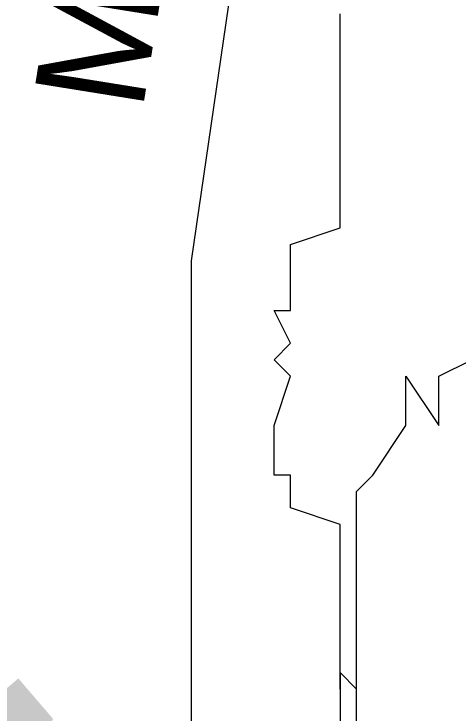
# Model space of a CAD drawing. Extents: x 2193008 to 2198143, y 1236112 to 1237864.
# Drawn here: x 2195041.04 to 2195042.459, y 1237125.795 to 1237128.029 of the extents above; entities that cross this region are included whole.
import ezdxf

# ---------------------------------------------------------------- set-up
doc = ezdxf.new("R2010")
doc.units = 0
doc.layers.add('great seal', color=7, linetype='Continuous')

msp = doc.modelspace()

# ---------------------------------------------------------------- linework, layer by layer
at = {"layer": 'great seal'}
for points in [[(2195041.6068, 1237125.4017), (2195041.6068, 1237127.2411), (2195042.0798, 1237130.4994), (2195042.0798, 1237130.6045), (2195042.0798, 1237130.6045), (2195042.0798, 1237130.6045), (2195041.9221, 1237130.6045), (2195041.9221, 1237130.657), (2195042.0798, 1237130.657), (2195044.4972, 1237130.6045), (2195044.9702, 1237128.2396), (2195044.9702, 1237128.1345), (2195045.0227, 1237128.0819), (2195045.0227, 1237128.0294), (2195045.0227, 1237128.0294), (2195045.1278, 1237128.0294), (2195045.1278, 1237127.8717), (2195045.1278, 1237127.8192), (2195045.1804, 1237127.8192)], [(2195041.6068, 1237125.4017), (2195041.6068, 1237127.2411), (2195042.0798, 1237130.4994), (2195042.0798, 1237130.6045), (2195042.0798, 1237130.6045), (2195042.0798, 1237130.6045), (2195041.9221, 1237130.6045), (2195041.9221, 1237130.657), (2195042.0798, 1237130.657), (2195044.4972, 1237130.6045), (2195044.9702, 1237128.2396), (2195044.9702, 1237128.1345), (2195045.0227, 1237128.0819), (2195045.0227, 1237128.0294), (2195045.0227, 1237128.0294), (2195045.1278, 1237128.0294), (2195045.1278, 1237127.8717), (2195045.1278, 1237127.8192), (2195045.1804, 1237127.8192)], [(2195041.6068, 1237125.4017), (2195041.6068, 1237127.2411), (2195042.0798, 1237130.4994), (2195042.0798, 1237130.6045), (2195042.0798, 1237130.6045), (2195042.0798, 1237130.6045), (2195041.9221, 1237130.6045), (2195041.9221, 1237130.657), (2195042.0798, 1237130.657), (2195044.4972, 1237130.6045), (2195044.9702, 1237128.2396), (2195044.9702, 1237128.1345), (2195045.0227, 1237128.0819), (2195045.0227, 1237128.0294), (2195045.0227, 1237128.0294), (2195045.1278, 1237128.0294), (2195045.1278, 1237127.8717), (2195045.1278, 1237127.8192), (2195045.1804, 1237127.8192)], [(2195042.0798, 1237125.8747), (2195042.0798, 1237125.9273), (2195042.0798, 1237126.0324), (2195042.0798, 1237126.0324), (2195042.0798, 1237126.0849), (2195042.0798, 1237126.0849), (2195042.0798, 1237126.2951), (2195042.0798, 1237126.4002), (2195042.0798, 1237126.4002), (2195041.9221, 1237126.4528), (2195041.9221, 1237126.5053), (2195041.9221, 1237126.5579), (2195041.8695, 1237126.5579), (2195041.8695, 1237126.7156), (2195041.8695, 1237126.7156), (2195041.9221, 1237126.8732), (2195041.8695, 1237126.9258), (2195041.9221, 1237126.9783), (2195041.8695, 1237127.0834), (2195041.8695, 1237127.0834), (2195041.8695, 1237127.0834), (2195041.9221, 1237127.0834), (2195041.9221, 1237127.2411), (2195041.9221, 1237127.2411), (2195041.9221, 1237127.2936), (2195042.0798, 1237127.3462), (2195042.0798, 1237127.3987), (2195042.0798, 1237127.4513), (2195042.0798, 1237127.609), (2195042.0798, 1237127.6615), (2195042.0798, 1237127.7666), (2195042.0798, 1237127.7666), (2195042.0798, 1237127.8192), (2195042.0798, 1237128.0294)], [(2195042.0798, 1237125.8747), (2195042.0798, 1237125.9273), (2195042.0798, 1237126.0324), (2195042.0798, 1237126.0324), (2195042.0798, 1237126.0849), (2195042.0798, 1237126.0849), (2195042.0798, 1237126.2951), (2195042.0798, 1237126.4002), (2195042.0798, 1237126.4002), (2195041.9221, 1237126.4528), (2195041.9221, 1237126.5053), (2195041.9221, 1237126.5579), (2195041.8695, 1237126.5579), (2195041.8695, 1237126.7156), (2195041.8695, 1237126.7156), (2195041.9221, 1237126.8732), (2195041.8695, 1237126.9258), (2195041.9221, 1237126.9783), (2195041.8695, 1237127.0834), (2195041.8695, 1237127.0834), (2195041.8695, 1237127.0834), (2195041.9221, 1237127.0834), (2195041.9221, 1237127.2411), (2195041.9221, 1237127.2411), (2195041.9221, 1237127.2936), (2195042.0798, 1237127.3462), (2195042.0798, 1237127.3987), (2195042.0798, 1237127.4513), (2195042.0798, 1237127.609), (2195042.0798, 1237127.6615), (2195042.0798, 1237127.7666), (2195042.0798, 1237127.7666), (2195042.0798, 1237127.8192), (2195042.0798, 1237128.0294)], [(2195042.0798, 1237125.8747), (2195042.0798, 1237125.9273), (2195042.0798, 1237126.0324), (2195042.0798, 1237126.0324), (2195042.0798, 1237126.0849), (2195042.0798, 1237126.0849), (2195042.0798, 1237126.2951), (2195042.0798, 1237126.4002), (2195042.0798, 1237126.4002), (2195041.9221, 1237126.4528), (2195041.9221, 1237126.5053), (2195041.9221, 1237126.5579), (2195041.8695, 1237126.5579), (2195041.8695, 1237126.7156), (2195041.8695, 1237126.7156), (2195041.9221, 1237126.8732), (2195041.8695, 1237126.9258), (2195041.9221, 1237126.9783), (2195041.8695, 1237127.0834), (2195041.8695, 1237127.0834), (2195041.8695, 1237127.0834), (2195041.9221, 1237127.0834), (2195041.9221, 1237127.2411), (2195041.9221, 1237127.2411), (2195041.9221, 1237127.2936), (2195042.0798, 1237127.3462), (2195042.0798, 1237127.3987), (2195042.0798, 1237127.4513), (2195042.0798, 1237127.609), (2195042.0798, 1237127.6615), (2195042.0798, 1237127.7666), (2195042.0798, 1237127.7666), (2195042.0798, 1237127.8192), (2195042.0798, 1237128.0294)], [(2195042.1323, 1237125.8747), (2195042.1323, 1237125.9273), (2195042.1323, 1237126.0324), (2195042.1323, 1237126.0324), (2195042.1323, 1237126.2426), (2195042.1323, 1237126.2951), (2195042.1323, 1237126.4002), (2195042.1323, 1237126.4002), (2195042.1323, 1237126.4528), (2195042.1323, 1237126.5053), (2195042.1849, 1237126.5579), (2195042.29, 1237126.7156), (2195042.29, 1237126.8732), (2195042.3951, 1237126.7156), (2195042.3951, 1237126.8732), (2195042.5002, 1237126.9258)], [(2195042.1323, 1237125.8747), (2195042.1323, 1237125.9273), (2195042.1323, 1237126.0324), (2195042.1323, 1237126.0324), (2195042.1323, 1237126.2426), (2195042.1323, 1237126.2951), (2195042.1323, 1237126.4002), (2195042.1323, 1237126.4002), (2195042.1323, 1237126.4528), (2195042.1323, 1237126.5053), (2195042.1849, 1237126.5579), (2195042.29, 1237126.7156), (2195042.29, 1237126.8732), (2195042.3951, 1237126.7156), (2195042.3951, 1237126.8732), (2195042.5002, 1237126.9258)], [(2195042.1323, 1237125.8747), (2195042.1323, 1237125.9273), (2195042.1323, 1237126.0324), (2195042.1323, 1237126.0324), (2195042.1323, 1237126.2426), (2195042.1323, 1237126.2951), (2195042.1323, 1237126.4002), (2195042.1323, 1237126.4002), (2195042.1323, 1237126.4528), (2195042.1323, 1237126.5053), (2195042.1849, 1237126.5579), (2195042.29, 1237126.7156), (2195042.29, 1237126.8732), (2195042.3951, 1237126.7156), (2195042.3951, 1237126.8732), (2195042.5002, 1237126.9258)], [(2195042.1323, 1237125.7171), (2195042.1323, 1237125.8222), (2195042.1323, 1237125.8222), (2195042.1323, 1237125.8747), (2195042.1323, 1237125.8747), (2195042.1323, 1237125.8747), (2195042.1323, 1237125.8747), (2195042.1323, 1237125.8747), (2195042.1323, 1237125.8747), (2195042.1323, 1237125.8747), (2195042.0798, 1237125.9273)], [(2195042.0798, 1237125.9273), (2195042.0798, 1237125.9273), (2195042.0798, 1237125.8747), (2195042.0798, 1237125.8747), (2195042.0798, 1237125.8747), (2195042.0798, 1237125.8747), (2195042.0798, 1237125.8747), (2195042.0798, 1237125.8747), (2195042.0798, 1237125.8222), (2195042.0798, 1237125.7171)], [(2195042.1323, 1237125.7171), (2195042.1323, 1237125.8222), (2195042.1323, 1237125.8222), (2195042.1323, 1237125.8747), (2195042.1323, 1237125.8747), (2195042.1323, 1237125.8747), (2195042.1323, 1237125.8747), (2195042.1323, 1237125.8747), (2195042.1323, 1237125.8747), (2195042.1323, 1237125.8747), (2195042.0798, 1237125.9273)], [(2195042.0798, 1237125.9273), (2195042.0798, 1237125.9273), (2195042.0798, 1237125.8747), (2195042.0798, 1237125.8747), (2195042.0798, 1237125.8747), (2195042.0798, 1237125.8747), (2195042.0798, 1237125.8747), (2195042.0798, 1237125.8747), (2195042.0798, 1237125.8222), (2195042.0798, 1237125.7171)], [(2195042.1323, 1237125.7171), (2195042.1323, 1237125.8222), (2195042.1323, 1237125.8222), (2195042.1323, 1237125.8747), (2195042.1323, 1237125.8747), (2195042.1323, 1237125.8747), (2195042.1323, 1237125.8747), (2195042.1323, 1237125.8747), (2195042.1323, 1237125.8747), (2195042.1323, 1237125.8747), (2195042.0798, 1237125.9273)], [(2195042.0798, 1237125.9273), (2195042.0798, 1237125.9273), (2195042.0798, 1237125.8747), (2195042.0798, 1237125.8747), (2195042.0798, 1237125.8747), (2195042.0798, 1237125.8747), (2195042.0798, 1237125.8747), (2195042.0798, 1237125.8747), (2195042.0798, 1237125.8222), (2195042.0798, 1237125.7171)], [(2195042.1323, 1237125.8747), (2195042.1323, 1237125.8747)], [(2195042.1323, 1237125.8747), (2195042.1323, 1237125.8747)], [(2195042.1323, 1237125.8747), (2195042.1323, 1237125.8747)]]:
    msp.add_lwpolyline(points, dxfattribs=at)
for radius in [4.5988, 4.5988, 4.5988, 4.4778, 4.4778, 4.4778, 3.5557, 3.5557, 3.5557, 3.4444, 3.4444, 3.4444]:
    msp.add_circle((2195043.3971, 1237128.0451), radius, dxfattribs=at)

# ---------------------------------------------------------------- texts
for s, height, rotation, p in [('MISSISSIPPI', 0.350947, 80.8531, (2195041.4491, 1237127.7141)), ('MISSISSIPPI', 0.350947, 80.8531, (2195041.4491, 1237127.7141)), ('MISSISSIPPI', 0.350947, 80.8531, (2195041.4491, 1237127.7141)), ('E', 1.1701, 302.3539, (2195039.7149, 1237125.7171)), ('E', 1.1701, 302.3539, (2195039.7149, 1237125.7171)), ('E', 1.1701, 302.3539, (2195039.7149, 1237125.7171)), ('N', 1.1701, 310.6423, (2195040.0828, 1237125.2441)), ('N', 1.1701, 310.6423, (2195040.0828, 1237125.2441)), ('N', 1.1701, 310.6423, (2195040.0828, 1237125.2441))]:
    msp.add_text(s, height=height, rotation=rotation, dxfattribs=at).set_placement(p)

doc.saveas('drawing.dxf')
